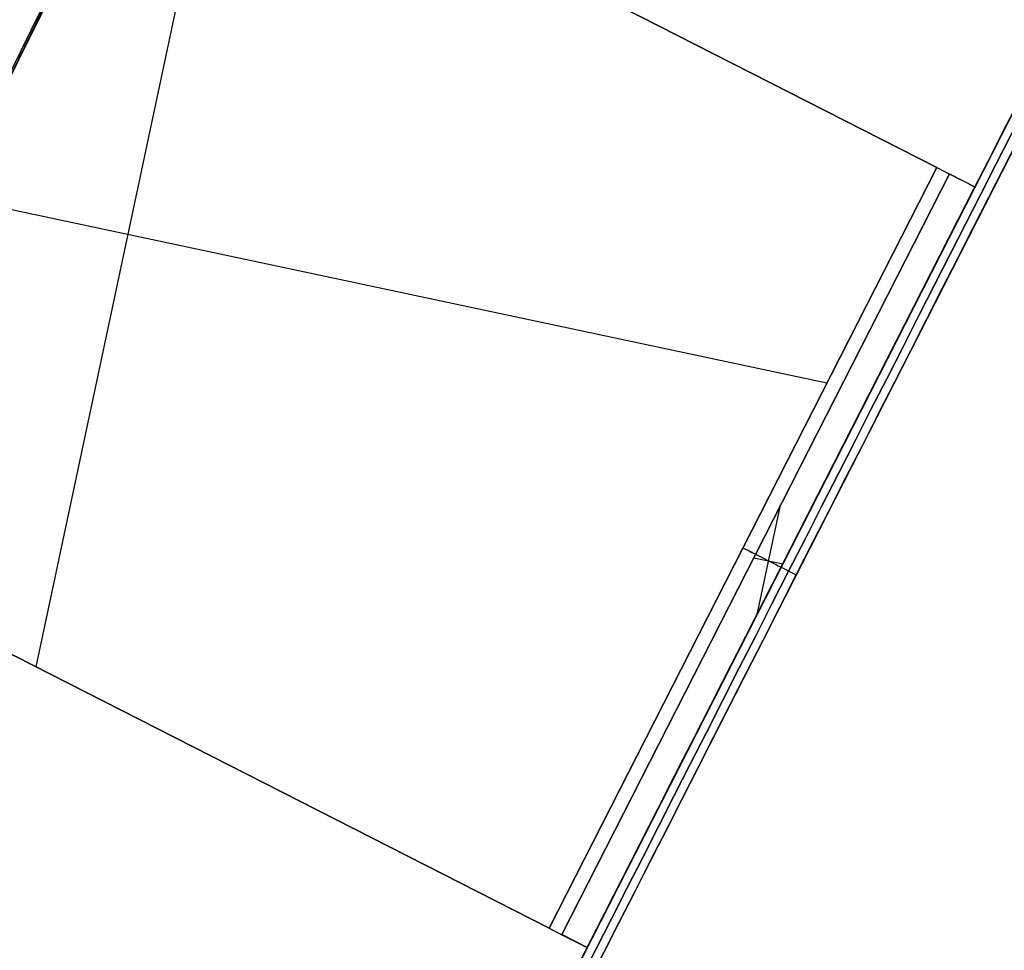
# Model space of a CAD drawing. Header units: millimetres. Extents: x -83 to 676, y -83 to 676.
# Tile 583 of 656: x 562 to 597, y 134 to 167. Entities that reach past the tile are written whole.
import ezdxf

# ---------------------------------------------------------------- set-up
doc = ezdxf.new("R2010")
doc.units = ezdxf.units.MM
doc.header["$MEASUREMENT"] = 0
doc.layers.add('IGES level 0', color=7, linetype='Continuous', true_color=0xff7878)

msp = doc.modelspace()

# ---------------------------------------------------------------- linework, layer by layer
at = {"layer": 'IGES level 0', "color": 2, "true_color": 0xeded00}
for p, q in [((611.895168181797, 191.9144470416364, -28.49999999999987), (566.4961182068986, 102.8137946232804, -28.49999999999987)), ((612.4297720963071, 191.642052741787, -28.49999999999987), (567.0307221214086, 102.541400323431, -28.49999999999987)), ((589.1956431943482, 147.3641208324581, -203.4999999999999), (589.7302471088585, 147.0917265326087, -203.4999999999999)), ((589.1956431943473, 147.3641208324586, 146.5000000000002), (589.7302471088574, 147.0917265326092, 146.5000000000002)), ((589.1956431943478, 147.3641208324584, -203.5), (589.1956431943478, 147.3641208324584, 146.5)), ((589.730247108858, 147.091726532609, -203.5), (589.730247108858, 147.091726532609, 146.5))]:
    msp.add_line(p, q, dxfattribs=at)
at = {"layer": 'IGES level 0', "color": 254, "true_color": 0xcad1ee}
for p, q in [((551.4551744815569, 183.4287436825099, 47.0000000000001), (594.6689909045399, 161.4102044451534, 47.0000000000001)), ((594.6689909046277, 161.4102044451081, 48.0000000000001), (551.4551744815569, 183.4287436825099, 48.0000000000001)), ((595.1144941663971, 161.18320919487, 46.5000000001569), (595.1144941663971, 161.18320919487, 8.0000000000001)), ((595.1144941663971, 161.18320919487, 8.0000000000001), (596.0055006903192, 160.7292186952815, 8.0000000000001)), ((595.1144941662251, 161.1832091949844, 28.00000000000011), (596.0055006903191, 160.7292186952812, 28.00000000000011)), ((596.0055006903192, 160.7292186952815, 8.0000000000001), (596.0055006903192, 160.7292186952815, 46.5000000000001)), ((581.0492759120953, 134.6800087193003, 47.0000000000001), (537.8354594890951, 156.6985479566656, 47.0000000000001)), ((537.8354594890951, 156.6985479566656, 48.0000000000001), (581.0492759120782, 134.6800087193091, 48.0000000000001)), ((582.3857856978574, 133.9990229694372, 8.0000000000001), (581.4947791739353, 134.4530134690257, 8.0000000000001)), ((581.4947791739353, 134.4530134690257, 8.0000000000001), (581.4947791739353, 134.4530134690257, 46.5000000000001)), ((581.4947791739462, 134.4530134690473, 28.00000000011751), (582.3857856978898, 133.9990229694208, 28.00000000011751)), ((582.3857856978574, 133.9990229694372, 46.5000000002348), (582.3857856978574, 133.9990229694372, 8.0000000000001))]:
    msp.add_line(p, q, dxfattribs=at)
at = {"layer": 'IGES level 0', "color": 70, "true_color": 0x66ff00}
for p, q in [((594.6689909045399, 161.4102044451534, 48.0000000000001), (551.4551744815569, 183.4287436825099, 48.0000000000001)), ((594.6689909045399, 161.4102044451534, 47.0000000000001), (551.4551744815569, 183.4287436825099, 47.0000000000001)), ((569.4809155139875, 174.2441698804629, 48.0000000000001), (563.0235348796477, 143.8645825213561, 48.0000000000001)), ((569.4809155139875, 174.2441698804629, 47.0000000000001), (563.0235348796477, 143.8645825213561, 47.0000000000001)), ((590.8090583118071, 153.8346601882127, 48.0000000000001), (541.6953920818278, 164.2740922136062, 48.0000000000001)), ((590.8090583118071, 153.8346601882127, 47.0000000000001), (541.6953920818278, 164.2740922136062, 47.0000000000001)), ((594.6689909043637, 161.4102044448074, 48.0000000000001), (581.0492759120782, 134.6800087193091, 48.0000000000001)), ((581.0492759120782, 134.6800087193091, 48.0000000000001), (594.6689909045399, 161.4102044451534, 48.0000000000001)), ((594.6689909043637, 161.4102044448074, 47.0000000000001), (581.0492759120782, 134.6800087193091, 47.0000000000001)), ((581.0492759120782, 134.6800087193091, 47.0000000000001), (594.6689909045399, 161.4102044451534, 47.0000000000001)), ((581.4947791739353, 134.4530134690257, 8.0000000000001), (595.1144941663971, 161.18320919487, 8.0000000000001)), ((595.1144941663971, 161.18320919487, 46.5000000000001), (581.4947791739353, 134.4530134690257, 46.5000000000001)), ((581.4947791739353, 134.4530134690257, 8.0000000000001), (595.1144941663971, 161.18320919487, 8.0000000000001)), ((595.114494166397, 161.18320919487, 27.2500000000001), (581.4947791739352, 134.4530134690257, 27.2500000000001)), ((581.4947791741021, 134.4530134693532, 46.5000000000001), (595.1144941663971, 161.18320919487, 46.5000000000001)), ((595.1144941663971, 161.18320919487, 8.0000000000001), (596.0055006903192, 160.7292186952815, 8.0000000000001)), ((595.1144941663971, 161.18320919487, 8.0000000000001), (595.1144941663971, 161.18320919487, 46.5000000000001)), ((582.3857856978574, 133.9990229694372, 8.0000000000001), (596.0055006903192, 160.7292186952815, 8.0000000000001)), ((596.0055006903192, 160.7292186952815, 46.5000000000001), (582.3857856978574, 133.9990229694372, 46.5000000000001)), ((596.0055006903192, 160.7292186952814, 27.2500000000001), (582.3857856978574, 133.9990229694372, 27.2500000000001)), ((582.385785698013, 133.9990229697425, 46.5000000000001), (596.0055006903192, 160.7292186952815, 46.5000000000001)), ((596.0055006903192, 160.7292186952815, 8.0000000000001), (582.3857856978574, 133.9990229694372, 8.0000000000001)), ((596.0055006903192, 160.7292186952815, 8.0000000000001), (596.0055006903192, 160.7292186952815, 46.5000000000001)), ((537.8354594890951, 156.6985479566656, 48.0000000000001), (581.0492759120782, 134.6800087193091, 48.0000000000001)), ((537.8354594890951, 156.6985479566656, 47.0000000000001), (581.0492759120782, 134.6800087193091, 47.0000000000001)), ((589.1517944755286, 149.4807521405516, 8.0000000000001), (588.3484853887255, 145.7014800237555, 8.0000000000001)), ((588.2438134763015, 147.6987390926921, 8.0000000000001), (589.2564663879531, 147.4834930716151, 8.0000000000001)), ((588.3046366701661, 147.8181113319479, 8.000000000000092), (588.3046366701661, 147.8181113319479, 46.50000000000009)), ((589.1956431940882, 147.3641208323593, 8.000000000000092), (589.1956431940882, 147.3641208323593, 46.50000000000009)), ((582.3857856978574, 133.9990229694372, 8.0000000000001), (581.4947791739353, 134.4530134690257, 8.0000000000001)), ((581.4947791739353, 134.4530134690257, 46.5000000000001), (581.4947791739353, 134.4530134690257, 8.0000000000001)), ((582.3857856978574, 133.9990229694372, 46.5000000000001), (582.3857856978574, 133.9990229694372, 8.0000000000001))]:
    msp.add_line(p, q, dxfattribs=at)
at = {"layer": 'IGES level 0', "color": 153, "true_color": 0x5393cf}
for centre, radius in [((296.5, 296.5), 296.5), ((296.5, 296.5, -1.19999999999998), 296.5000000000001)]:
    msp.add_circle(centre, radius, dxfattribs=at)
at = {"layer": 'IGES level 0'}
for centre, radius in [((296.5, 296.5, 47), 296.5000000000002), ((296.5, 296.5), 296.5000000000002), ((296.5, 296.5, 47), 295.3000000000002), ((296.5, 296.5000000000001), 295.3000000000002)]:
    msp.add_circle(centre, radius, dxfattribs=at)
at = {"layer": 'IGES level 0', "color": 124, "true_color": 0x1aa180}
for centre in [(296.5, 296.5, 47.0000000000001), (296.5, 296.5000000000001, 45.8000000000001)]:
    msp.add_circle(centre, 294.9999999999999, dxfattribs=at)
at = {"layer": 'IGES level 0'}
for centre, radius, start, end in [((296.5, 296.5), 296.5000000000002, 225, 45), ((296.5, 296.5, 47), 296.5000000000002, 224.9999999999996, 45), ((296.5, 296.5, 23.5), 296.5000000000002, 225, 45), ((296.5, 296.5000000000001, 47), 295.3000000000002, 224.9999999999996, 44.99999999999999), ((296.5, 296.5000000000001), 295.3000000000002, 225, 44.99999999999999), ((296.5, 296.5, 23.5), 295.3000000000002, 225, 45.00000000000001)]:
    msp.add_arc(centre, radius, start, end, dxfattribs=at)
at = {"layer": 'IGES level 0', "color": 153, "true_color": 0x5393cf}
for centre, radius, start in [((296.5, 296.5, -1.19999999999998), 296.5, 164.9999999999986), ((296.5000000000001, 296.5000000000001), 296.5000000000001, 164.9999999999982), ((296.5000000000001, 296.5, -0.59999999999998), 296.5000000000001, 164.9999999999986)]:
    msp.add_arc(centre, radius, start, 344.9999999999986, dxfattribs=at)
at = {"layer": 'IGES level 0', "color": 124, "true_color": 0x1aa180}
for centre, start in [((296.5, 296.5, 45.8000000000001), 164.9999999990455), ((296.4999999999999, 296.5, 47.0000000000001), 164.9999999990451), ((296.5000000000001, 296.5, 46.4000000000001), 164.9999999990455)]:
    msp.add_arc(centre, 294.9999999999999, start, 344.9999999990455, dxfattribs=at)
at = {"layer": 'IGES level 0', "color": 2, "true_color": 0xeded00, "extrusion": (0.8910065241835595, -0.4539904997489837, 9.367795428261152e-15)}
msp.add_arc((398.7916175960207, -153.5000000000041, 458.0752512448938), 50.00000000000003, 180, 359.9999999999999, dxfattribs=at)
at = {"layer": 'IGES level 0', "color": 2, "true_color": 0xeded00, "extrusion": (0.8910065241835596, -0.4539904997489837, -9.322320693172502e-15)}
msp.add_arc((398.7916175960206, 96.50000000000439, 458.0752512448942), 49.99999999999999, 359.9999999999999, 180, dxfattribs=at)
at = {"layer": 'IGES level 0', "color": 2, "true_color": 0xeded00, "extrusion": (0.8910065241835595, -0.4539904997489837, 3.774403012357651e-15)}
for centre in [(398.7916175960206, 96.49999999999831, 458.0752512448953), (398.7916175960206, 96.49999999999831, 458.6752512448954), (398.7916175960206, 96.49999999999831, 458.6752512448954)]:
    msp.add_arc(centre, 49.99999999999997, 6.513775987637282e-14, 179.9999999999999, dxfattribs=at)
at = {"layer": 'IGES level 0', "color": 2, "true_color": 0xeded00, "extrusion": (0.8910065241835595, -0.4539904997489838, -3.751665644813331e-15)}
for centre, radius in [((398.7916175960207, -153.4999999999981, 458.0752512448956), 50.00000000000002), ((398.7916175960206, -153.4999999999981, 458.6752512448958), 50.00000000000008), ((398.7916175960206, -153.4999999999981, 458.6752512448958), 50.00000000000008)]:
    msp.add_arc(centre, radius, 180, 359.9999999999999, dxfattribs=at)
at = {"layer": 'IGES level 0', "color": 2, "true_color": 0xeded00, "extrusion": (0.8910065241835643, -0.4539904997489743, 0)}
for centre, start, end in [((398.7916175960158, -153.4999999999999, 458.3752512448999), 180, 0), ((398.7916175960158, 96.50000000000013, 458.3752512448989), 0, 180)]:
    msp.add_arc(centre, 50.00000000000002, start, end, dxfattribs=at)
at = {"layer": 'IGES level 0', "color": 254, "true_color": 0xcad1ee, "extrusion": (0.4539904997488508, 0.8910065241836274, -1.091223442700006e-13)}
msp.add_arc((-456.5752512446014, 46.50000000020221, 413.7916175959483), 0.4999999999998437, 90.00000004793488, 180.0000000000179, dxfattribs=at)
at = {"layer": 'IGES level 0', "color": 254, "true_color": 0xcad1ee, "extrusion": (0.4539904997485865, 0.8910065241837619, -5.284390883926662e-13)}
msp.add_arc((-456.5752512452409, 46.4999999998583, 413.7916175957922), 1.500000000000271, 90.00000000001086, 179.9999999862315, dxfattribs=at)
at = {"layer": 'IGES level 0', "color": 70, "true_color": 0x66ff00, "extrusion": (0.4539904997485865, 0.8910065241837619, -5.284390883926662e-13)}
msp.add_arc((-456.5752512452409, 46.4999999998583, 413.7916175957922), 1.500000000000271, 90.00000000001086, 179.9999999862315, dxfattribs=at)
at = {"layer": 'IGES level 0', "color": 70, "true_color": 0x66ff00, "extrusion": (0.4539904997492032, 0.8910065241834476, 7.897549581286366e-13)}
msp.add_arc((-456.5752512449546, 46.499999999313, 413.7916175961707), 0.5000000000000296, 90.00000000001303, 179.9999999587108, dxfattribs=at)
at = {"layer": 'IGES level 0', "color": 70, "true_color": 0x66ff00, "extrusion": (0.4539904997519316, 0.8910065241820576, 6.195932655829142e-12)}
for centre, radius, start, end in [((-456.5752512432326, 46.4999999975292, 398.7916175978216), 1.500000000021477, 90.00000000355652, 180.0000000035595), ((-456.5752512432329, 46.49999999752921, 398.7916175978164), 0.4999999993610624, 90.00000001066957, 180.0000000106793)]:
    msp.add_arc(centre, radius, start, end, dxfattribs=at)
at = {"layer": 'IGES level 0', "color": 254, "true_color": 0xcad1ee, "extrusion": (0.4539904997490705, 0.8910065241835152, -2.602884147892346e-14)}
msp.add_arc((-456.5752512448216, 46.50000000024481, 383.7916175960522), 1.500000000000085, 90.00000000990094, 180.0000000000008, dxfattribs=at)
at = {"layer": 'IGES level 0', "color": 254, "true_color": 0xcad1ee, "extrusion": (0.4539904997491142, 0.891006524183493, 7.929713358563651e-13)}
msp.add_arc((-456.5752512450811, 46.49999999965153, 383.7916175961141), 0.5000000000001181, 90.00000000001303, 179.9999999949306, dxfattribs=at)
at = {"layer": 'IGES level 0', "color": 70, "true_color": 0x66ff00, "extrusion": (0.4539904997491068, 0.8910065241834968, 1.465239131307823e-14)}
msp.add_arc((-456.5752512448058, 46.5000000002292, 383.7916175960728), 1.500000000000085, 90.00000000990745, 180.0000000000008, dxfattribs=at)
at = {"layer": 'IGES level 0', "color": 70, "true_color": 0x66ff00, "extrusion": (0.4539904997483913, 0.8910065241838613, -1.935187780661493e-13)}
msp.add_arc((-456.5752512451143, 46.5000000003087, 383.7916175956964), 0.4999999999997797, 90.00000002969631, 180.0000000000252, dxfattribs=at)

doc.saveas('drawing.dxf')
